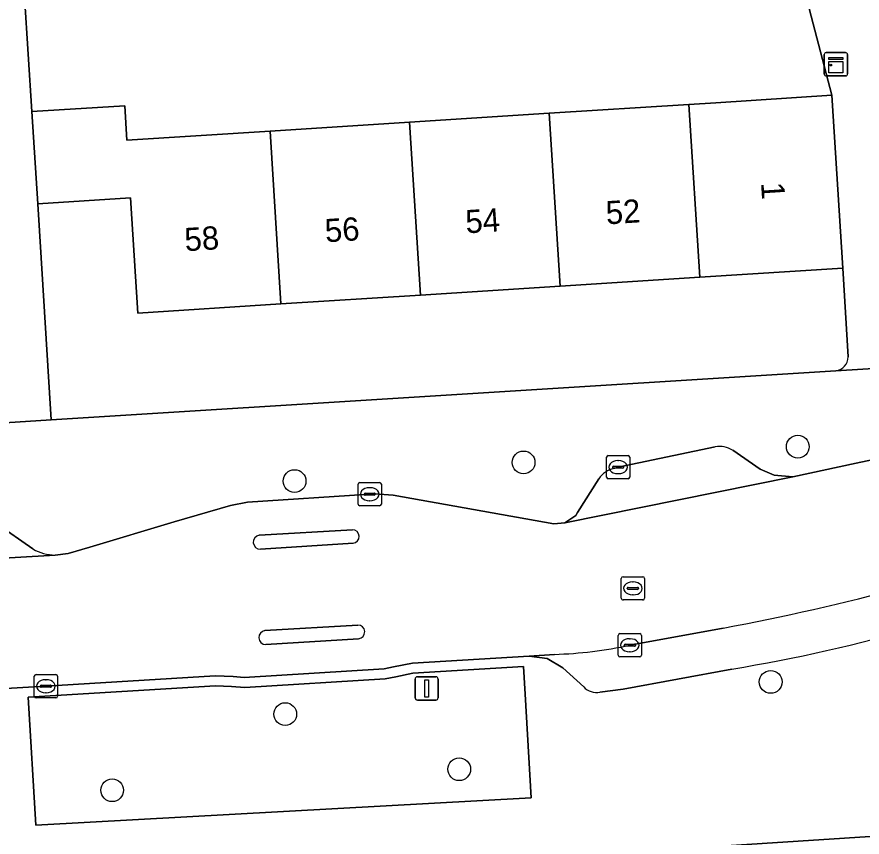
# Model space of a CAD drawing. Extents: x 159053 to 160042, y 380449 to 381423.
# Drawn here: x 159742.82 to 159779.18, y 381183.77 to 381219.05 of the extents above; entities that cross this region are included whole.
import ezdxf

# ---------------------------------------------------------------- set-up
doc = ezdxf.new("R2010")
doc.units = 0
for name, color, linetype in [('IMGEO_Boom', 7, 'Continuous'), ('IMGEO_Erf', 7, 'Continuous'), ('IMGEO_Groenvoorziening', 7, 'Continuous'), ('IMGEO_Kast', 7, 'Continuous'), ('IMGEO_Kolk', 7, 'Continuous'), ('IMGEO_Lichtmast', 7, 'Continuous'), ('IMGEO_Muur', 7, 'Continuous'), ('IMGEO_Pand', 7, 'Continuous'), ('IMGEO_Pand_nummerreeks', 7, 'Continuous'), ('IMGEO_Parkeervlak_open', 7, 'Continuous'), ('IMGEO_Rijbaan_lokaal_open', 7, 'Continuous'), ('IMGEO_Rioolput', 7, 'Continuous'), ('IMGEO_Verkeerseiland_open', 7, 'Continuous'), ('IMGEO_Voetpad_open', 7, 'Continuous')]:
    doc.layers.add(name, color=color, linetype=linetype)

msp = doc.modelspace()

# ---------------------------------------------------------------- linework, layer by layer
at = {"layer": 'IMGEO_Boom'}
for centre in [(159776.414, 381200.563), (159764.619, 381199.886), (159754.768, 381199.083), (159775.248, 381190.443), (159754.365, 381189.059), (159761.848, 381186.687), (159746.92, 381185.782)]:
    msp.add_circle(centre, 0.489, dxfattribs=at)
at = {"layer": 'IMGEO_Erf'}
msp.add_lwpolyline([(159774.884, 381227.153), (159770.542, 381226.218), (159769.799, 381231.022), (159765.443, 381229.86), (159762.822, 381229.63), (159763.004, 381226.773), (159758.958, 381226.515), (159754.955, 381226.26), (159754.777, 381229.06), (159744.944, 381228.319), (159745.303, 381220.056), (159743.149, 381219.928), (159743.464, 381214.976), (159747.461, 381215.23), (159747.556, 381213.748), (159753.711, 381214.14), (159759.716, 381214.523), (159765.72, 381214.905), (159771.725, 381215.288), (159772.889, 381215.362), (159777.878, 381215.68)], close=True, dxfattribs=at)
for points in [[(159778.352, 381208.246), (159772.195, 381207.854), (159766.19, 381207.471), (159760.186, 381207.088), (159754.181, 381206.705), (159748.024, 381206.313), (159747.708, 381211.272), (159743.716, 381211.017), (159744.3, 381201.713), (159778.049, 381203.831)], [(159778.574, 381204.422), (159778.352, 381208.246)]]:
    msp.add_lwpolyline(points, dxfattribs=at)
msp.add_arc((159777.995, 381204.408), 0.579, 275.3494, 1.4196, dxfattribs=at)
at = {"layer": 'IMGEO_Groenvoorziening'}
msp.add_lwpolyline([(159764.68, 381189.917), (159764.609, 381191.106), (159759.859, 381190.814), (159759.12, 381190.667), (159758.669, 381190.581), (159752.631, 381190.21), (159752.048, 381190.248), (159751.36, 381190.277), (159743.3, 381189.781), (159743.63, 381184.279), (159764.948, 381185.45)], close=True, dxfattribs=at)
at = {"layer": 'IMGEO_Kast'}
for p, q in [((159777.553, 381216.589), (159777.553, 381217.43)), ((159777.553, 381217.43), (159777.553, 381216.589)), ((159777.628, 381217.514), (159778.469, 381217.514)), ((159778.469, 381217.514), (159777.628, 381217.514)), ((159778.553, 381217.439), (159778.553, 381216.598)), ((159778.553, 381216.598), (159778.553, 381217.439)), ((159778.478, 381216.514), (159777.637, 381216.514)), ((159777.637, 381216.514), (159778.478, 381216.514))]:
    msp.add_line(p, q, dxfattribs=at)
for points in [[(159777.748, 381217.304), (159778.348, 381217.304), (159778.348, 381217.219), (159777.748, 381217.219), (159777.748, 381217.304)], [(159777.748, 381217.129), (159778.348, 381217.129), (159778.348, 381216.64), (159777.748, 381216.64), (159777.748, 381217.129)]]:
    msp.add_lwpolyline(points, dxfattribs=at)
msp.add_circle((159777.832, 381216.978), 0.0377, dxfattribs=at)
for centre, start, end in [((159777.631, 381217.436), 92.4484, 184.2845), ((159777.631, 381217.436), 92.4484, 184.2845), ((159778.475, 381217.436), 2.4484, 94.2845), ((159778.475, 381217.436), 2.4484, 94.2845), ((159777.631, 381216.592), 182.4484, 274.2845), ((159777.631, 381216.592), 182.4484, 274.2845), ((159778.475, 381216.592), 272.4484, 4.2845), ((159778.475, 381216.592), 272.4484, 4.2845)]:
    msp.add_arc(centre, 0.0779, start, end, dxfattribs=at)
at = {"layer": 'IMGEO_Kolk'}
for p, q in [((159768.186, 381199.256), (159768.186, 381200.108)), ((159768.261, 381200.182), (159769.113, 381200.182)), ((159768.674, 381199.962), (159768.699, 381199.962)), ((159769.187, 381200.108), (159769.187, 381199.256)), ((159768.445, 381199.676), (159768.445, 381199.688)), ((159768.883, 381199.639), (159768.485, 381199.639)), ((159768.488, 381199.725), (159768.886, 381199.725)), ((159768.929, 381199.688), (159768.929, 381199.676)), ((159769.113, 381199.182), (159768.261, 381199.182)), ((159768.697, 381199.402), (159768.672, 381199.402)), ((159757.498, 381198.094), (159757.498, 381198.946)), ((159757.573, 381199.02), (159758.425, 381199.02)), ((159758.499, 381198.946), (159758.499, 381198.094)), ((159757.757, 381198.514), (159757.757, 381198.526)), ((159758.195, 381198.477), (159757.797, 381198.477)), ((159757.8, 381198.563), (159758.198, 381198.563)), ((159757.986, 381198.8), (159758.011, 381198.8)), ((159758.241, 381198.526), (159758.241, 381198.514)), ((159758.009, 381198.24), (159757.984, 381198.24)), ((159758.425, 381198.02), (159757.573, 381198.02)), ((159768.688, 381191.594), (159768.688, 381192.446)), ((159768.763, 381192.52), (159769.615, 381192.52)), ((159769.176, 381192.3), (159769.201, 381192.3)), ((159769.689, 381192.446), (159769.689, 381191.594)), ((159768.947, 381192.014), (159768.947, 381192.026)), ((159769.385, 381191.977), (159768.987, 381191.977)), ((159768.99, 381192.063), (159769.388, 381192.063)), ((159769.431, 381192.026), (159769.431, 381192.014)), ((159769.199, 381191.74), (159769.174, 381191.74)), ((159769.615, 381191.52), (159768.763, 381191.52)), ((159743.57, 381189.832), (159743.57, 381190.684)), ((159743.645, 381190.758), (159744.497, 381190.758)), ((159744.058, 381190.538), (159744.083, 381190.538)), ((159744.571, 381190.684), (159744.571, 381189.832)), ((159743.829, 381190.252), (159743.829, 381190.264)), ((159744.267, 381190.215), (159743.869, 381190.215)), ((159743.872, 381190.301), (159744.27, 381190.301)), ((159744.313, 381190.264), (159744.313, 381190.252)), ((159744.497, 381189.758), (159743.645, 381189.758)), ((159744.081, 381189.978), (159744.056, 381189.978))]:
    msp.add_line(p, q, dxfattribs=at)
for points in [[(159768.186, 381199.256), (159768.186, 381200.108)], [(159768.261, 381200.182), (159769.113, 381200.182)], [(159769.187, 381200.108), (159769.187, 381199.256)], [(159769.113, 381199.182), (159768.261, 381199.182)], [(159757.498, 381198.094), (159757.498, 381198.946)], [(159757.573, 381199.02), (159758.425, 381199.02)], [(159758.499, 381198.946), (159758.499, 381198.094)], [(159758.425, 381198.02), (159757.573, 381198.02)], [(159768.688, 381191.594), (159768.688, 381192.446)], [(159768.763, 381192.52), (159769.615, 381192.52)], [(159769.689, 381192.446), (159769.689, 381191.594)], [(159769.615, 381191.52), (159768.763, 381191.52)], [(159743.57, 381189.832), (159743.57, 381190.684)], [(159743.645, 381190.758), (159744.497, 381190.758)], [(159744.571, 381190.684), (159744.571, 381189.832)], [(159744.497, 381189.758), (159743.645, 381189.758)]]:
    msp.add_lwpolyline(points, dxfattribs=at)
for centre, radius, start, end in [((159768.263, 381200.106), 0.0765, 91.552, 178.448), ((159768.263, 381200.106), 0.0765, 91.552, 178.448), ((159769.111, 381200.106), 0.0765, 1.552, 88.448), ((159769.111, 381200.106), 0.0765, 1.552, 88.448), ((159768.485, 381199.685), 0.0403, 85.8775, 175.7526), ((159768.482, 381199.675), 0.0366, 178.938, 274.7102), ((159768.886, 381199.682), 0.043, 264.8664, 352.4533), ((159768.89, 381199.687), 0.0386, 1.7309, 96.639), ((159768.263, 381199.258), 0.0765, 181.552, 268.448), ((159768.263, 381199.258), 0.0765, 181.552, 268.448), ((159769.111, 381199.258), 0.0765, 271.552, 358.448), ((159769.111, 381199.258), 0.0765, 271.552, 358.448), ((159757.575, 381198.944), 0.0765, 91.552, 178.448), ((159757.575, 381198.944), 0.0765, 91.552, 178.448), ((159758.423, 381198.944), 0.0765, 1.552, 88.448), ((159758.423, 381198.944), 0.0765, 1.552, 88.448), ((159757.797, 381198.523), 0.0403, 85.8775, 175.7526), ((159757.794, 381198.513), 0.0366, 178.938, 274.7102), ((159758.198, 381198.52), 0.043, 264.8664, 352.4533), ((159758.202, 381198.525), 0.0386, 1.7309, 96.639), ((159757.575, 381198.096), 0.0765, 181.552, 268.448), ((159757.575, 381198.096), 0.0765, 181.552, 268.448), ((159758.423, 381198.096), 0.0765, 271.552, 358.448), ((159758.423, 381198.096), 0.0765, 271.552, 358.448), ((159768.765, 381192.444), 0.0765, 91.552, 178.448), ((159768.765, 381192.444), 0.0765, 91.552, 178.448), ((159769.613, 381192.444), 0.0765, 1.552, 88.448), ((159769.613, 381192.444), 0.0765, 1.552, 88.448), ((159768.987, 381192.023), 0.0403, 85.8775, 175.7526), ((159768.984, 381192.013), 0.0366, 178.938, 274.7102), ((159769.388, 381192.02), 0.043, 264.8664, 352.4533), ((159769.392, 381192.025), 0.0386, 1.7309, 96.639), ((159768.765, 381191.596), 0.0765, 181.552, 268.448), ((159768.765, 381191.596), 0.0765, 181.552, 268.448), ((159769.613, 381191.596), 0.0765, 271.552, 358.448), ((159769.613, 381191.596), 0.0765, 271.552, 358.448), ((159743.647, 381190.682), 0.0765, 91.552, 178.448), ((159743.647, 381190.682), 0.0765, 91.552, 178.448), ((159744.495, 381190.682), 0.0765, 1.552, 88.448), ((159744.495, 381190.682), 0.0765, 1.552, 88.448), ((159743.869, 381190.261), 0.0403, 85.8775, 175.7526), ((159743.866, 381190.251), 0.0366, 178.938, 274.7102), ((159744.27, 381190.258), 0.043, 264.8664, 352.4533), ((159744.274, 381190.263), 0.0386, 1.7309, 96.639), ((159743.647, 381189.834), 0.0765, 181.552, 268.448), ((159743.647, 381189.834), 0.0765, 181.552, 268.448), ((159744.495, 381189.834), 0.0765, 271.552, 358.448), ((159744.495, 381189.834), 0.0765, 271.552, 358.448)]:
    msp.add_arc(centre, radius, start, end, dxfattribs=at)
for centre, major_axis, ratio, start_param, end_param in [((159768.673, 381199.682), (-0.387, 0.002), 0.722429, 4.712389, 7.853982), ((159768.698, 381199.682), (-0.39, 0.002), 0.717154, 1.570796, 4.712389), ((159757.985, 381198.52), (-0.387, 0.002), 0.722429, 4.712389, 7.853982), ((159758.01, 381198.52), (-0.39, 0.002), 0.717154, 1.570796, 4.712389), ((159769.175, 381192.02), (-0.387, 0.002), 0.722429, 4.712389, 7.853982), ((159769.2, 381192.02), (-0.39, 0.002), 0.717154, 1.570796, 4.712389), ((159744.057, 381190.258), (-0.387, 0.002), 0.722429, 4.712389, 7.853982), ((159744.082, 381190.258), (-0.39, 0.002), 0.717154, 1.570796, 4.712389)]:
    msp.add_ellipse(centre, major_axis=major_axis, ratio=ratio, start_param=start_param, end_param=end_param, dxfattribs=at)
at = {"layer": 'IMGEO_Lichtmast'}
for p, q in [((159759.951, 381189.764), (159759.951, 381190.564)), ((159759.951, 381190.564), (159759.951, 381189.764)), ((159760.051, 381190.664), (159760.841, 381190.664)), ((159760.841, 381190.664), (159760.051, 381190.664)), ((159760.941, 381190.564), (159760.941, 381189.764)), ((159760.941, 381189.764), (159760.941, 381190.564)), ((159760.841, 381189.664), (159760.051, 381189.664)), ((159760.051, 381189.664), (159760.841, 381189.664))]:
    msp.add_line(p, q, dxfattribs=at)
msp.add_lwpolyline([(159760.371, 381190.539), (159760.521, 381190.539), (159760.521, 381189.789), (159760.371, 381189.789), (159760.371, 381190.539)], dxfattribs=at)
for centre, start, end in [((159760.051, 381190.564), 90, 180), ((159760.051, 381190.564), 90, 180), ((159760.841, 381190.564), 0, 90), ((159760.841, 381190.564), 360, 90), ((159760.051, 381189.764), 180, 270), ((159760.051, 381189.764), 180, 270), ((159760.841, 381189.764), 270, 0), ((159760.841, 381189.764), 270, 0)]:
    msp.add_arc(centre, 0.1, start, end, dxfattribs=at)
at = {"layer": 'IMGEO_Muur'}
msp.add_lwpolyline([(159777.878, 381215.68), (159774.604, 381228.227)], dxfattribs=at)
at = {"layer": 'IMGEO_Pand'}
for points in [[(159771.725, 381215.288), (159772.195, 381207.854), (159778.352, 381208.246), (159777.878, 381215.68), (159772.889, 381215.362)], [(159753.711, 381214.14), (159747.556, 381213.748), (159747.461, 381215.23), (159743.464, 381214.976), (159743.716, 381211.017), (159747.708, 381211.272), (159748.024, 381206.313), (159754.181, 381206.705)], [(159771.725, 381215.288), (159765.72, 381214.905), (159766.19, 381207.471), (159772.195, 381207.854)], [(159759.716, 381214.523), (159760.186, 381207.088), (159766.19, 381207.471), (159765.72, 381214.905)], [(159759.716, 381214.523), (159753.711, 381214.14), (159754.181, 381206.705), (159760.186, 381207.088)], [(159797.835, 381173.024), (159797.09, 381184.946), (159779.977, 381183.823), (159771.34, 381183.257), (159771.673, 381178.269), (159773.11, 381156.701), (159791.111, 381157.77), (159798.757, 381158.249), (159798.749, 381158.383)]]:
    msp.add_lwpolyline(points, close=True, dxfattribs=at)
at = {"layer": 'IMGEO_Parkeervlak_open'}
for points in [[(159767.854, 381199.181), (159766.93, 381197.738), (159766.861, 381197.609), (159766.395, 381197.282), (159776.201, 381199.272), (159775.397, 381199.331), (159774.79, 381199.593), (159773.612, 381200.407)], [(159772.861, 381200.559), (159768.688, 381199.681), (159768.5, 381199.631)], [(159741.195, 381197.48), (159739.342, 381197.376), (159731.777, 381196.886), (159722.024, 381196.285), (159698.589, 381194.827), (159677.748, 381193.503), (159640.79, 381191.163), (159630.83, 381190.546), (159627.059, 381190.306), (159624.483, 381190.151), (159605.214, 381188.99), (159605.291, 381187.402), (159606.136, 381187.455), (159624.153, 381188.6), (159624.576, 381188.627), (159678.079, 381192.027), (159744.469, 381195.902)], [(159743.503, 381196.162), (159741.935, 381197.26)], [(159773.198, 381192.761), (159769.189, 381192.021)], [(159765.946, 381191.628), (159764.851, 381191.551), (159765.634, 381191.452), (159766.312, 381191.055), (159767.203, 381190.229)], [(159767.901, 381190.007), (159768.896, 381190.13), (159773.576, 381190.997)]]:
    msp.add_lwpolyline(points, dxfattribs=at)
for centre, radius, start, end in [((159773.033, 381199.479), 1.093, 58.0441, 99.0721), ((159768.761, 381198.568), 1.094, 103.7815, 145.9402), ((159744.493, 381197.917), 2.015, 240.5643, 269.3073), ((159755.555, 381288.609), 97.458, 280.43005, 285.10306), ((159762.515, 381258.489), 68.392, 279.30727, 286.26823), ((159765.373, 381209.93), 18.311, 271.7919, 282.0274), ((159767.75, 381190.742), 0.75, 223.1232, 281.5901)]:
    msp.add_arc(centre, radius, start, end, dxfattribs=at)
at = {"layer": 'IMGEO_Rijbaan_lokaal_open'}
for points in [[(159801.246, 381205.278), (159784.651, 381201.07), (159783.071, 381200.735), (159778.93, 381199.853), (159776.201, 381199.272), (159766.395, 381197.282), (159765.921, 381197.248), (159759.008, 381198.478), (159758.219, 381198.529), (159757.999, 381198.519), (159752.745, 381198.182), (159752.004, 381198.027), (159749.582, 381197.324), (159745.962, 381196.245), (159745.021, 381195.971), (159744.469, 381195.902), (159678.079, 381192.027)], [(159753.25, 381196.75), (159757.252, 381196.987)], [(159757.281, 381196.406), (159753.297, 381196.156)], [(159753.49, 381192.652), (159757.484, 381192.889)], [(159769.189, 381192.021), (159773.198, 381192.761)], [(159757.516, 381192.304), (159753.525, 381192.051)], [(159740.84, 381190.078), (159744.07, 381190.259), (159751.345, 381190.707), (159752.12, 381190.672), (159752.598, 381190.639), (159758.616, 381191.009), (159759.024, 381191.086), (159759.832, 381191.245), (159764.851, 381191.551), (159765.946, 381191.628)]]:
    msp.add_lwpolyline(points, dxfattribs=at)
for centre, radius, start, end in [((159753.287, 381196.454), 0.298, 97.1953, 271.8528), ((159757.253, 381196.696), 0.291, 275.4833, 90.2317), ((159755.555, 381288.609), 97.458, 280.43005, 285.10306), ((159753.53, 381192.353), 0.302, 97.6815, 268.9843), ((159757.49, 381192.596), 0.293, 275.0222, 91.2398), ((159765.373, 381209.93), 18.311, 271.7919, 282.0274)]:
    msp.add_arc(centre, radius, start, end, dxfattribs=at)
at = {"layer": 'IMGEO_Rioolput'}
for p, q in [((159768.821, 381194.042), (159768.821, 381194.894)), ((159768.896, 381194.968), (159769.748, 381194.968)), ((159769.822, 381194.894), (159769.822, 381194.042)), ((159769.08, 381194.462), (159769.08, 381194.474)), ((159769.123, 381194.511), (159769.521, 381194.511)), ((159769.309, 381194.748), (159769.334, 381194.748)), ((159769.564, 381194.474), (159769.564, 381194.462)), ((159769.518, 381194.425), (159769.12, 381194.425)), ((159769.332, 381194.188), (159769.307, 381194.188)), ((159769.748, 381193.968), (159768.896, 381193.968))]:
    msp.add_line(p, q, dxfattribs=at)
for points in [[(159768.821, 381194.042), (159768.821, 381194.894)], [(159768.896, 381194.968), (159769.748, 381194.968)], [(159769.822, 381194.894), (159769.822, 381194.042)], [(159769.748, 381193.968), (159768.896, 381193.968)]]:
    msp.add_lwpolyline(points, dxfattribs=at)
for centre, radius, start, end in [((159768.898, 381194.892), 0.0765, 91.552, 178.448), ((159768.898, 381194.892), 0.0765, 91.552, 178.448), ((159769.746, 381194.892), 0.0765, 1.552, 88.448), ((159769.746, 381194.892), 0.0765, 1.552, 88.448), ((159769.12, 381194.471), 0.0403, 85.8775, 175.7526), ((159769.117, 381194.461), 0.0366, 178.938, 274.7102), ((159769.521, 381194.468), 0.043, 264.8664, 352.4533), ((159769.525, 381194.473), 0.0386, 1.7309, 96.639), ((159768.898, 381194.044), 0.0765, 181.552, 268.448), ((159768.898, 381194.044), 0.0765, 181.552, 268.448), ((159769.746, 381194.044), 0.0765, 271.552, 358.448), ((159769.746, 381194.044), 0.0765, 271.552, 358.448)]:
    msp.add_arc(centre, radius, start, end, dxfattribs=at)
for centre, major_axis, ratio, start_param, end_param in [((159769.308, 381194.468), (-0.387, 0.002), 0.722429, 4.712389, 7.853982), ((159769.333, 381194.468), (-0.39, 0.002), 0.717154, 1.570796, 4.712389)]:
    msp.add_ellipse(centre, major_axis=major_axis, ratio=ratio, start_param=start_param, end_param=end_param, dxfattribs=at)
at = {"layer": 'IMGEO_Verkeerseiland_open'}
for points in [[(159757.252, 381196.987), (159753.25, 381196.75)], [(159753.297, 381196.156), (159757.281, 381196.406)], [(159757.484, 381192.889), (159753.49, 381192.652)], [(159753.525, 381192.051), (159757.516, 381192.304)]]:
    msp.add_lwpolyline(points, dxfattribs=at)
for centre, radius, start, end in [((159753.287, 381196.454), 0.298, 97.1953, 271.8528), ((159757.253, 381196.696), 0.291, 275.4833, 90.2317), ((159753.53, 381192.353), 0.302, 97.6815, 268.9843), ((159757.49, 381192.596), 0.293, 275.0222, 91.2398)]:
    msp.add_arc(centre, radius, start, end, dxfattribs=at)
at = {"layer": 'IMGEO_Voetpad_open'}
for points in [[(159768.537, 381263.343), (159766.325, 381263.195), (159765.21, 381263.137), (159766.119, 381259.795), (159768.751, 381250), (159773.15, 381233.635), (159773.153, 381233.623), (159773.579, 381232.039), (159774.604, 381228.227), (159774.884, 381227.153), (159777.878, 381215.68), (159778.352, 381208.246), (159778.574, 381204.422)], [(159740.632, 381228.139), (159741.434, 381215.563), (159741.47, 381215.076), (159741.481, 381214.879), (159741.705, 381210.889), (159741.884, 381208.156), (159742.296, 381201.587), (159744.3, 381201.713), (159743.716, 381211.017), (159743.464, 381214.976), (159743.149, 381219.928)], [(159788.513, 381204.469), (159778.049, 381203.831), (159744.3, 381201.713), (159742.296, 381201.587), (159721.891, 381200.306), (159720.32, 381200.208), (159668.917, 381196.982), (159655.668, 381196.153), (159654.126, 381196.057), (159631.656, 381194.652), (159629.693, 381194.529), (159589.458, 381192.013), (159571.226, 381190.851), (159569.611, 381190.748), (159546.859, 381189.298), (159545.42, 381189.206), (159504.26, 381186.583), (159497.865, 381186.136), (159497.957, 381185.477)], [(159778.049, 381203.831), (159788.513, 381204.469)], [(159773.612, 381200.407), (159774.79, 381199.593), (159775.397, 381199.331), (159776.201, 381199.272), (159778.93, 381199.853), (159783.071, 381200.735), (159784.651, 381201.07)], [(159768.5, 381199.631), (159768.688, 381199.681), (159772.861, 381200.559)], [(159752.004, 381198.027), (159752.745, 381198.182), (159757.999, 381198.519), (159758.219, 381198.529), (159759.008, 381198.478), (159765.921, 381197.248), (159766.395, 381197.282), (159766.861, 381197.609), (159766.93, 381197.738), (159767.854, 381199.181)], [(159744.469, 381195.902), (159745.021, 381195.971), (159745.962, 381196.245), (159749.582, 381197.324), (159752.004, 381198.027)], [(159741.935, 381197.26), (159743.503, 381196.162)], [(159767.203, 381190.229), (159766.312, 381191.055), (159765.634, 381191.452), (159764.851, 381191.551), (159759.832, 381191.245), (159759.024, 381191.086), (159758.616, 381191.009), (159752.598, 381190.639), (159752.12, 381190.672), (159751.345, 381190.707), (159744.07, 381190.259), (159740.84, 381190.078)], [(159773.576, 381190.997), (159768.896, 381190.13), (159767.901, 381190.007)], [(159736.032, 381184.713), (159736.153, 381182.487), (159736.158, 381182.34), (159736.229, 381181.275), (159743.572, 381181.753), (159744.784, 381181.826), (159744.804, 381181.494), (159751.92, 381181.921), (159765.74, 381182.752), (159769.871, 381183), (159769.864, 381183.179), (159771.34, 381183.257), (159779.977, 381183.823), (159797.09, 381184.946)]]:
    msp.add_lwpolyline(points, dxfattribs=at)
msp.add_lwpolyline([(159743.63, 381184.279), (159743.3, 381189.781), (159751.36, 381190.277), (159752.048, 381190.248), (159752.631, 381190.21), (159758.669, 381190.581), (159759.12, 381190.667), (159759.859, 381190.814), (159764.609, 381191.106), (159764.68, 381189.917), (159764.948, 381185.45)], close=True, dxfattribs=at)
for centre, radius, start, end in [((159777.995, 381204.408), 0.579, 275.3494, 1.4196), ((159773.033, 381199.479), 1.093, 58.0441, 99.0721), ((159768.761, 381198.568), 1.094, 103.7815, 145.9402), ((159744.493, 381197.917), 2.015, 240.5643, 269.3073), ((159762.515, 381258.489), 68.392, 279.30727, 286.26823), ((159767.75, 381190.742), 0.75, 223.1232, 281.5901)]:
    msp.add_arc(centre, radius, start, end, dxfattribs=at)

# ---------------------------------------------------------------- texts
at = {"layer": 'IMGEO_Pand_nummerreeks'}
for s, rotation, p in [('1', 273.6483, (159774.831, 381211.914)), ('52', 3.6469, (159768.185, 381210.123)), ('54', 3.6469, (159762.146, 381209.738)), ('56', 3.6469, (159756.103, 381209.353)), ('58', 3.6469, (159750.063, 381208.968))]:
    msp.add_text(s, height=1, rotation=rotation, dxfattribs=at).set_placement(p)

doc.saveas('drawing.dxf')
